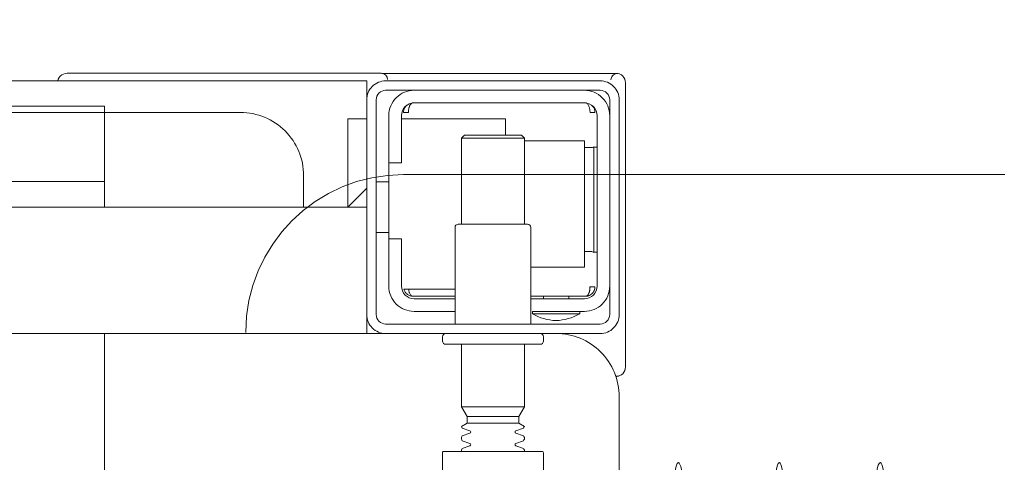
# Model space of a CAD drawing. Header units: millimetres. Extents: x 28291 to 177760, y -399809 to -170937.
# Tile 750 of 905: x 73843.92 to 73859.53, y -194626.64 to -194619.64. Entities that reach past the tile are written whole.
import ezdxf

# ---------------------------------------------------------------- set-up
doc = ezdxf.new("R2010")
doc.units = ezdxf.units.MM
doc.linetypes.add('HIDDEN2', pattern=[4.7625, 3.175, -1.5875])
doc.layers.get('0').update_dxf_attribs({"lineweight": 0})
doc.layers.add('!! 0_ Istn-okna - wymienione', color=9, linetype='Continuous', lineweight=13, true_color=0x808080)
doc.layers.add('!! 2_WYBURZENIA DO REMONTU', color=7, linetype='Continuous', lineweight=0, true_color=0x4d4d4d, plot=False)
doc.layers.add('!!_@ wypos sanit nd', color=7, linetype='Continuous', lineweight=0, plot=False)
doc.styles.add('TXT', font='simplex.shx')
doc.dimstyles.new('DIM50', dxfattribs={"dimscale": 5, "dimtxt": 2.5, "dimasz": 1.5, "dimexe": 0, "dimexo": 0, "dimgap": 0.5, "dimtad": 1, "dimdec": 4, "dimrnd": 0.5, "dimdsep": 46, "dimtxsty": 'TXT', "dimblk1": 'TICK1', "dimblk2": 'TICK1', "dimsah": 1, "dimcen": 0, "dimse1": 1, "dimse2": 1, "dimclrd": 1, "dimclre": 7, "dimclrt": 9, "dimadec": 0, "dimazin": 0, "dimtfac": 1, "dimtdec": 4, "dimtmove": 2, "dimatfit": 3, "dimldrblk": 'TICK1', "dimfxl": 1, "dimtolj": 1, "dimarcsym": 0})

# ---------------------------------------------------------------- blocks, each defined once
blk = doc.blocks.new('A$Cff2eaf8b')
for points in [[(-0.15993, -0.0325), (-0.17249, -0.0325, 0.405519), (-0.172, -0.032), (-0.172, -0.0313, 0.414214), (-0.1725, -0.0308), (-0.1875, -0.0308, 0.414214), (-0.188, -0.0313), (-0.188, -0.032, 0.405519), (-0.18751, -0.0325), (-0.19, -0.0325, -0.414214), (-0.2, -0.0225), (-0.2, 0.0575, -0.266001), (-0.19506, 0.06612)], [(-0.188, 0.06265), (-0.188, -0.01362, 0.414214), (-0.1878, -0.01382), (-0.17545, -0.01382), (-0.1722, -0.01382, 0.414214), (-0.172, -0.01362), (-0.172, -0.00982)], [(-0.185, -0.01382), (-0.185, -0.01406, -0.050055), (-0.18485, -0.01432), (-0.18364, -0.01473, -0.719897), (-0.18364, -0.01511), (-0.18485, -0.01552, -0.050055), (-0.185, -0.01578), (-0.185, -0.01606, -0.050055), (-0.18485, -0.01632), (-0.18364, -0.01673, -0.719897), (-0.18364, -0.01711), (-0.18485, -0.01752, -0.050055), (-0.185, -0.01778), (-0.1841, -0.0183), (-0.1841, -0.01936), (-0.185, -0.02092), (-0.185, -0.0308)], [(-0.175, -0.01382), (-0.175, -0.01406, 0.050055), (-0.17515, -0.01432), (-0.17636, -0.01473, 0.719897), (-0.17636, -0.01511), (-0.17515, -0.01552, 0.050055), (-0.175, -0.01578), (-0.175, -0.01606, 0.050055), (-0.17515, -0.01632), (-0.17636, -0.01673, 0.719897), (-0.17636, -0.01711), (-0.17515, -0.01752, 0.050055), (-0.175, -0.01778), (-0.1759, -0.0183), (-0.1759, -0.01936), (-0.175, -0.02092), (-0.175, -0.0308)], [(-0.20011, -0.02584, 0.091301), (-0.20056, -0.02614, 0.198909), (-0.20099, -0.02721)], [(-0.19945, -0.02578, 0.170835), (-0.20011, -0.02584)], [(-0.186, -0.034), (-0.186, -0.0493, 0.414214), (-0.1855, -0.0498), (-0.1745, -0.0498, 0.414214), (-0.174, -0.0493), (-0.174, -0.034)], [(-0.1985, -0.04, -0.414214), (-0.1945, -0.036), (-0.18625, -0.036), (-0.18625, -0.03562), (-0.19375, -0.03562), (-0.19375, -0.036)], [(-0.18625, -0.03562, 0.119096), (-0.19, -0.03454, 0.119096), (-0.19375, -0.03562)], [(-0.174, -0.036), (-0.1675, -0.036, -0.414214), (-0.1635, -0.04), (-0.16353, -0.0395)], [(-0.186, -0.038), (-0.1945, -0.038, 0.414214), (-0.1965, -0.04), (-0.1965, -0.067, 0.414214), (-0.1945, -0.069), (-0.1675, -0.069, 0.414214), (-0.1655, -0.067), (-0.1655, -0.0595), (-0.1635, -0.0595), (-0.1635, -0.04)], [(-0.1635, -0.0475), (-0.1655, -0.0475), (-0.1655, -0.04, 0.414214), (-0.1675, -0.038), (-0.174, -0.038)], [(-0.1945, -0.06193), (-0.19515, -0.06194), (-0.19542, -0.06194), (-0.1956, -0.06194), (-0.19567, -0.06194, 0.116465), (-0.19589, -0.062), (-0.19601, -0.06205), (-0.19601, -0.04535), (-0.19589, -0.0454, 0.116465), (-0.19567, -0.04546), (-0.19542, -0.04546), (-0.19515, -0.04546), (-0.1945, -0.04547)], [(-0.15, -0.0525), (-0.15, -0.0575, 0.414214), (-0.14, -0.0675), (-0.11847, -0.0675), (-0.11847, -0.0525)], [(-0.1675, -0.071, 0.414214), (-0.1635, -0.067), (-0.1635, -0.0595)], [(-0.1985, -0.067, 0.414214), (-0.1945, -0.071)], [(-0.20099, -0.0722, 0.198909), (-0.20056, -0.07326, 0.091301), (-0.20011, -0.07356)], [(-0.16237, -0.07369), (-0.1625, -0.07369), (-0.16269, -0.07369), (-0.16294, -0.07369), (-0.16323, -0.07369), (-0.16357, -0.07369), (-0.16393, -0.07369), (-0.16428, -0.07369), (-0.19771, -0.07369), (-0.19841, -0.07369), (-0.19903, -0.07369), (-0.19948, -0.07369), (-0.19961, -0.07369), (-0.19973, -0.07367), (-0.19984, -0.07365), (-0.20003, -0.07359, 0.517033), (-0.1987, -0.07266)], [(-0.1633, -0.0727, 0.412536), (-0.1623, -0.0737), (-0.11251, -0.0737), (-0.11222, -0.07367), (-0.11194, -0.07358), (-0.11168, -0.07345), (-0.11145, -0.07326), (-0.11126, -0.07304), (-0.11112, -0.07278), (-0.11104, -0.0725)]]:
    blk.add_lwpolyline(points, format="xyb")
for points in [[(-0.11847, -0.0325), (-0.11847, 0.0575), (0.11153, 0.0575), (0.11153, -0.0325)], [(-0.1841, -0.0183), (-0.1759, -0.0183)], [(-0.1759, -0.01936), (-0.1841, -0.01936)], [(-0.175, -0.02092), (-0.185, -0.02092)], [(-0.20001, -0.0258), (-0.19988, -0.02576), (-0.19976, -0.02573), (-0.19963, -0.02571), (-0.19948, -0.02571)], [(-0.20099, -0.02721), (-0.20099, -0.0722)], [(-0.16, -0.0355), (-0.16, -0.0325), (0.16, -0.0325), (0.16, -0.0355)], [(-0.16, -0.0485), (-0.16, -0.0365)], [(-0.19478, -0.0384), (-0.186, -0.0384)], [(-0.192, -0.038), (-0.192, -0.0384)], [(-0.188, -0.038), (-0.188, -0.0384)], [(-0.16664, -0.0395), (-0.16666, -0.03934), (-0.16669, -0.03923), (-0.16672, -0.03912), (-0.16675, -0.03902), (-0.16679, -0.03892), (-0.16684, -0.03881), (-0.16689, -0.03872), (-0.16695, -0.03863), (-0.16702, -0.03855), (-0.1671, -0.03848), (-0.16718, -0.03843), (-0.16729, -0.0384), (-0.16718, -0.03841), (-0.16708, -0.03842), (-0.16696, -0.03845), (-0.16686, -0.03848), (-0.16677, -0.03851), (-0.16666, -0.03856), (-0.16657, -0.03861), (-0.16646, -0.03868), (-0.16636, -0.03876), (-0.16627, -0.03884), (-0.16618, -0.03894), (-0.1661, -0.03904), (-0.16603, -0.03915), (-0.16598, -0.03926), (-0.16593, -0.03938), (-0.16589, -0.0395), (-0.174, -0.0395)], [(-0.174, -0.0384), (-0.16722, -0.0384)], [(-0.185, -0.063), (-0.1945, -0.063), (-0.1945, -0.043), (-0.186, -0.043)], [(-0.19591, -0.04539), (-0.19602, -0.04539), (-0.19616, -0.04539), (-0.19632, -0.04539), (-0.1965, -0.04539)], [(-0.185, -0.0498), (-0.185, -0.06342), (-0.1845, -0.06392), (-0.1755, -0.06392), (-0.175, -0.06342), (-0.175, -0.0498)], [(-0.1615, -0.0485), (-0.1635, -0.0485)], [(0.16, -0.0555), (0.157, -0.0525), (0.16, -0.0525), (-0.16, -0.0525), (-0.157, -0.0525), (-0.16, -0.0555)], [(-0.157, -0.0525), (-0.157, -0.0665), (-0.16, -0.0665)], [(0.10602, -0.0525), (0.10602, -0.05658), (-0.11847, -0.05658)], [(-0.1615, -0.0565), (-0.1635, -0.0565)], [(-0.1965, -0.06201), (-0.19632, -0.06201), (-0.19616, -0.06201), (-0.19602, -0.06201), (-0.19591, -0.06201)], [(-0.175, -0.06342), (-0.185, -0.06342)], [(-0.182, -0.06392), (-0.182, -0.0665), (-0.1655, -0.0665)], [(-0.16636, -0.06865), (-0.16625, -0.06854), (-0.16619, -0.06847), (-0.16612, -0.06839), (-0.16606, -0.0683), (-0.16601, -0.0682), (-0.16596, -0.06811), (-0.16592, -0.06801), (-0.16589, -0.0679), (-0.16586, -0.0678), (-0.16584, -0.06769), (-0.16583, -0.06759), (-0.16583, -0.06749), (-0.16593, -0.0675), (-0.16607, -0.0675), (-0.1663, -0.0675), (-0.16641, -0.0675), (-0.16651, -0.0675), (-0.16661, -0.0675), (-0.16661, -0.0676), (-0.16662, -0.0677), (-0.16663, -0.0678), (-0.16664, -0.0679), (-0.16665, -0.068), (-0.16667, -0.06811), (-0.1667, -0.06821), (-0.16673, -0.06831), (-0.16676, -0.06841), (-0.1668, -0.06852), (-0.16685, -0.06862), (-0.1669, -0.06871), (-0.16697, -0.0688), (-0.16704, -0.06887), (-0.16712, -0.06893), (-0.16725, -0.069), (-0.19475, -0.069), (-0.19493, -0.0689), (-0.19501, -0.06882), (-0.19508, -0.06874), (-0.19513, -0.06865), (-0.19518, -0.06855), (-0.19522, -0.06846), (-0.19526, -0.06835), (-0.19529, -0.06825), (-0.19532, -0.06813), (-0.19534, -0.06803), (-0.19536, -0.06793), (-0.19537, -0.06783), (-0.19538, -0.06772), (-0.19539, -0.0676), (-0.19539, -0.0675), (-0.19617, -0.06751), (-0.19616, -0.06762), (-0.19615, -0.06772), (-0.19613, -0.06783), (-0.19611, -0.06793), (-0.19607, -0.06803), (-0.19603, -0.06813), (-0.19598, -0.06823), (-0.19593, -0.06832), (-0.19586, -0.06841), (-0.19579, -0.06849), (-0.19572, -0.06857), (-0.19563, -0.06865)], [(-0.03305, -0.0725), (-0.16, -0.0725), (-0.16, -0.0695)]]:
    blk.add_lwpolyline(points)
for points in [[(-0.2, -0.0695), (-0.2, -0.0355, -0.414214), (-0.197, -0.0325), (-0.163, -0.0325, -0.414214), (-0.16, -0.0355), (-0.16, -0.0695, -0.414214), (-0.163, -0.0725), (-0.197, -0.0725, -0.414214)], [(-0.1615, -0.0355), (-0.1615, -0.0695, -0.414214), (-0.163, -0.071), (-0.197, -0.071, -0.414214), (-0.1985, -0.0695), (-0.1985, -0.0355, -0.414214), (-0.197, -0.034), (-0.163, -0.034, -0.414214)]]:
    blk.add_lwpolyline(points, format="xyb", close=True)
for points in [[(-0.19467, -0.0384), (-0.19467, -0.0384), (-0.19467, -0.0384), (-0.19466, -0.0384), (-0.19466, -0.0384), (-0.19466, -0.0384), (-0.19466, -0.0384), (-0.19466, -0.0384), (-0.19466, -0.0384), (-0.19466, -0.0384), (-0.19466, -0.0384), (-0.19466, -0.0384), (-0.19466, -0.0384), (-0.19466, -0.0384), (-0.19466, -0.0384), (-0.19467, -0.0384), (-0.19467, -0.0384), (-0.19467, -0.0384), (-0.19467, -0.0384), (-0.19467, -0.0384), (-0.19468, -0.0384), (-0.19468, -0.0384), (-0.19468, -0.0384), (-0.19469, -0.0384), (-0.1947, -0.0384), (-0.19471, -0.0384), (-0.19471, -0.0384), (-0.19471, -0.0384), (-0.19471, -0.0384), (-0.19472, -0.0384), (-0.19472, -0.0384), (-0.19472, -0.0384), (-0.19472, -0.03841), (-0.19473, -0.03841), (-0.19473, -0.03841), (-0.19473, -0.03841), (-0.19473, -0.03841), (-0.19473, -0.03841), (-0.19474, -0.03841), (-0.19474, -0.03841), (-0.19474, -0.03841), (-0.19474, -0.03841), (-0.19474, -0.03841), (-0.19474, -0.03841), (-0.19475, -0.03841), (-0.19475, -0.03841), (-0.19475, -0.03841), (-0.19475, -0.03841), (-0.19476, -0.03841), (-0.19476, -0.03841), (-0.19476, -0.03841), (-0.19476, -0.03841), (-0.19477, -0.03842), (-0.19477, -0.03842), (-0.19477, -0.03842), (-0.19478, -0.03842), (-0.19479, -0.03842), (-0.19479, -0.03842), (-0.1948, -0.03843), (-0.19481, -0.03843), (-0.19481, -0.03843), (-0.19482, -0.03844), (-0.19483, -0.03844), (-0.19484, -0.03844), (-0.19484, -0.03845), (-0.19485, -0.03845), (-0.19486, -0.03845), (-0.19486, -0.03846), (-0.19487, -0.03846), (-0.19488, -0.03847), (-0.19489, -0.03847), (-0.19489, -0.03848), (-0.1949, -0.03848), (-0.19491, -0.03849), (-0.19491, -0.03849), (-0.19492, -0.0385), (-0.19493, -0.0385), (-0.19493, -0.03851), (-0.19494, -0.03851), (-0.19495, -0.03852), (-0.19495, -0.03852), (-0.19496, -0.03853), (-0.19497, -0.03854), (-0.19497, -0.03854), (-0.19498, -0.03855), (-0.19499, -0.03856), (-0.19499, -0.03856), (-0.195, -0.03857), (-0.19501, -0.03858), (-0.19501, -0.03859), (-0.19502, -0.03859), (-0.19503, -0.0386), (-0.19503, -0.03861), (-0.19504, -0.03862), (-0.19505, -0.03862), (-0.19505, -0.03863), (-0.19506, -0.03864), (-0.19507, -0.03865), (-0.19507, -0.03866), (-0.19508, -0.03867), (-0.19508, -0.03868), (-0.19509, -0.03869), (-0.1951, -0.03869), (-0.1951, -0.0387), (-0.19511, -0.03871), (-0.19511, -0.03872), (-0.19512, -0.03873), (-0.19512, -0.03874), (-0.19513, -0.03875), (-0.19514, -0.03876), (-0.19514, -0.03877), (-0.19515, -0.03878), (-0.19515, -0.03879), (-0.19516, -0.0388), (-0.19516, -0.03881), (-0.19517, -0.03882), (-0.19517, -0.03884), (-0.19518, -0.03885), (-0.19518, -0.03886), (-0.19519, -0.03887), (-0.1952, -0.03888), (-0.1952, -0.03889), (-0.19521, -0.0389), (-0.19521, -0.03891), (-0.19521, -0.03893), (-0.19522, -0.03894), (-0.19522, -0.03895), (-0.19523, -0.03896), (-0.19523, -0.03897), (-0.19524, -0.03899), (-0.19524, -0.039), (-0.19525, -0.03901), (-0.19525, -0.03902), (-0.19526, -0.03905), (-0.19527, -0.03907), (-0.19528, -0.0391), (-0.19528, -0.03912), (-0.19529, -0.03915), (-0.1953, -0.03918), (-0.19531, -0.0392), (-0.19531, -0.03923), (-0.19532, -0.03926), (-0.19532, -0.03928), (-0.19533, -0.03931), (-0.19533, -0.03933), (-0.19534, -0.03936), (-0.19534, -0.03939), (-0.19535, -0.03941), (-0.19535, -0.03944), (-0.19536, -0.03947), (-0.19536, -0.03949), (-0.19536, -0.03952), (-0.19537, -0.03955), (-0.19537, -0.03957), (-0.19537, -0.0396), (-0.19537, -0.03961), (-0.19537, -0.03962), (-0.19538, -0.03963), (-0.19538, -0.03963), (-0.19538, -0.03964), (-0.19538, -0.03965), (-0.19538, -0.03965), (-0.19538, -0.03966), (-0.19538, -0.03966), (-0.19538, -0.03967), (-0.19538, -0.03967), (-0.19538, -0.03968), (-0.19538, -0.03969), (-0.19538, -0.03969), (-0.19538, -0.0397), (-0.19538, -0.0397), (-0.19538, -0.0397), (-0.19538, -0.03971), (-0.19538, -0.03971), (-0.19538, -0.03972), (-0.19538, -0.03972), (-0.19538, -0.03972), (-0.19538, -0.03973), (-0.19538, -0.03973), (-0.19538, -0.03973), (-0.19538, -0.03974), (-0.19538, -0.03974), (-0.19538, -0.03974), (-0.19538, -0.03974), (-0.19538, -0.03975), (-0.19538, -0.03975), (-0.19538, -0.03975), (-0.19538, -0.03976), (-0.19538, -0.03976), (-0.19538, -0.03977), (-0.19538, -0.03977), (-0.19539, -0.03978), (-0.19539, -0.03978), (-0.19539, -0.03979), (-0.19539, -0.03979), (-0.19539, -0.03979), (-0.19539, -0.0398), (-0.19539, -0.0398), (-0.19539, -0.03981), (-0.19539, -0.03981), (-0.19539, -0.03982), (-0.19538, -0.03982), (-0.19538, -0.03983), (-0.19538, -0.03983), (-0.19538, -0.03984), (-0.19538, -0.03984), (-0.19538, -0.03984), (-0.19538, -0.03985), (-0.19538, -0.03986), (-0.19538, -0.03986), (-0.19538, -0.03987), (-0.19538, -0.03987), (-0.19538, -0.03987), (-0.19538, -0.03988), (-0.19538, -0.03988), (-0.19538, -0.03989), (-0.19538, -0.03989), (-0.19538, -0.03989), (-0.19538, -0.03989), (-0.19538, -0.0399), (-0.19538, -0.0399), (-0.19539, -0.0399), (-0.19539, -0.0399), (-0.19539, -0.0399), (-0.19539, -0.0399), (-0.19539, -0.0399), (-0.19539, -0.03991), (-0.1954, -0.03991), (-0.1954, -0.03991), (-0.1954, -0.03991), (-0.1954, -0.03991), (-0.1954, -0.03991), (-0.19541, -0.03991), (-0.19541, -0.03991), (-0.19542, -0.03991), (-0.19542, -0.03991), (-0.19543, -0.0399), (-0.19544, -0.0399), (-0.19545, -0.0399), (-0.19545, -0.0399), (-0.19546, -0.0399), (-0.19546, -0.0399), (-0.19547, -0.0399), (-0.19547, -0.0399), (-0.19548, -0.0399), (-0.19549, -0.0399), (-0.1955, -0.0399), (-0.1955, -0.0399), (-0.19551, -0.0399), (-0.19552, -0.0399), (-0.19553, -0.0399), (-0.19554, -0.0399), (-0.19555, -0.0399), (-0.19556, -0.0399), (-0.19557, -0.0399), (-0.19558, -0.0399), (-0.19559, -0.0399), (-0.19561, -0.0399), (-0.19564, -0.0399), (-0.19566, -0.0399), (-0.19568, -0.0399), (-0.1957, -0.0399), (-0.19574, -0.0399), (-0.19576, -0.0399), (-0.19578, -0.0399), (-0.19595, -0.0399), (-0.19596, -0.0399), (-0.19598, -0.0399), (-0.19599, -0.0399), (-0.19601, -0.0399), (-0.19602, -0.0399), (-0.19603, -0.0399), (-0.19604, -0.0399), (-0.19605, -0.0399), (-0.19606, -0.0399), (-0.19607, -0.0399), (-0.19608, -0.0399), (-0.19609, -0.0399), (-0.1961, -0.0399), (-0.19611, -0.0399), (-0.19612, -0.0399), (-0.19613, -0.03989), (-0.19614, -0.03989), (-0.19614, -0.03989), (-0.19615, -0.03989), (-0.19615, -0.03989), (-0.19615, -0.03989), (-0.19615, -0.03989), (-0.19616, -0.03989), (-0.19616, -0.03989), (-0.19616, -0.03989), (-0.19616, -0.0399), (-0.19616, -0.0399), (-0.19616, -0.0399), (-0.19616, -0.0399), (-0.19616, -0.0399), (-0.19617, -0.0399), (-0.19617, -0.03991), (-0.19617, -0.03991), (-0.19617, -0.03991), (-0.19617, -0.03991), (-0.19617, -0.03991), (-0.19617, -0.03991), (-0.19617, -0.03991), (-0.19617, -0.03991), (-0.19617, -0.03991), (-0.19617, -0.03991), (-0.19617, -0.0399), (-0.19617, -0.0399), (-0.19617, -0.0399), (-0.19617, -0.03989), (-0.19617, -0.03989), (-0.19617, -0.03989), (-0.19617, -0.03988), (-0.19617, -0.03987), (-0.19617, -0.03986), (-0.19617, -0.03985), (-0.19617, -0.03984), (-0.19617, -0.03984), (-0.19617, -0.03984), (-0.19617, -0.03983), (-0.19617, -0.03983), (-0.19617, -0.03982), (-0.19617, -0.03982), (-0.19617, -0.03981), (-0.19616, -0.0398), (-0.19616, -0.03979), (-0.19616, -0.03979), (-0.19616, -0.03978), (-0.19616, -0.03978), (-0.19616, -0.03977), (-0.19616, -0.03977), (-0.19616, -0.03977), (-0.19616, -0.03976), (-0.19616, -0.03976), (-0.19616, -0.03975), (-0.19616, -0.03975), (-0.19616, -0.03974), (-0.19616, -0.03974), (-0.19616, -0.03973), (-0.19616, -0.03973), (-0.19616, -0.03972), (-0.19616, -0.03972), (-0.19616, -0.03972), (-0.19616, -0.03972), (-0.19616, -0.03971), (-0.19616, -0.03971), (-0.19616, -0.0397), (-0.19615, -0.0397), (-0.19615, -0.0397), (-0.19615, -0.03969), (-0.19615, -0.03969), (-0.19615, -0.03968), (-0.19615, -0.03967), (-0.19615, -0.03967), (-0.19615, -0.03966), (-0.19615, -0.03966), (-0.19615, -0.03965), (-0.19615, -0.03964), (-0.19614, -0.03964), (-0.19614, -0.03963), (-0.19614, -0.03962), (-0.19614, -0.03962), (-0.19614, -0.03961), (-0.19614, -0.0396), (-0.19614, -0.03959), (-0.19613, -0.03958), (-0.19613, -0.03958), (-0.19613, -0.03957), (-0.19613, -0.03955), (-0.19612, -0.03954), (-0.19612, -0.03952), (-0.19611, -0.0395), (-0.19611, -0.03949), (-0.1961, -0.03947), (-0.1961, -0.03945), (-0.19609, -0.03944), (-0.19609, -0.03942), (-0.19608, -0.03941), (-0.19608, -0.03939), (-0.19607, -0.03937), (-0.19607, -0.03936), (-0.19606, -0.03934), (-0.19605, -0.03933), (-0.19605, -0.03931), (-0.19604, -0.0393), (-0.19603, -0.03928), (-0.19603, -0.03927), (-0.19602, -0.03925), (-0.19601, -0.03923), (-0.196, -0.03922), (-0.196, -0.0392), (-0.19599, -0.03919), (-0.19598, -0.03918), (-0.19597, -0.03916), (-0.19596, -0.03915), (-0.19596, -0.03913), (-0.19595, -0.03912), (-0.19594, -0.0391), (-0.19593, -0.03909), (-0.19592, -0.03907), (-0.19591, -0.03906), (-0.1959, -0.03905), (-0.19589, -0.03903), (-0.19588, -0.03902), (-0.19587, -0.03901), (-0.19586, -0.03899), (-0.19585, -0.03898), (-0.19584, -0.03897), (-0.19583, -0.03895), (-0.19582, -0.03894), (-0.19581, -0.03893), (-0.1958, -0.03891), (-0.19579, -0.0389), (-0.19577, -0.03889), (-0.19576, -0.03888), (-0.19575, -0.03886), (-0.19574, -0.03885), (-0.19573, -0.03884), (-0.19572, -0.03883), (-0.1957, -0.03882), (-0.19569, -0.0388), (-0.19568, -0.03879), (-0.19567, -0.03878), (-0.19565, -0.03877), (-0.19564, -0.03876), (-0.19563, -0.03875), (-0.19562, -0.03874), (-0.1956, -0.03873), (-0.19559, -0.03872), (-0.19558, -0.03871), (-0.19556, -0.0387), (-0.19555, -0.03869), (-0.19554, -0.03868), (-0.19552, -0.03867), (-0.19551, -0.03866), (-0.19549, -0.03865), (-0.19548, -0.03864), (-0.19547, -0.03863), (-0.19545, -0.03862), (-0.19544, -0.03861), (-0.19542, -0.0386), (-0.19541, -0.0386), (-0.19539, -0.03859), (-0.19538, -0.03858), (-0.19536, -0.03857), (-0.19535, -0.03856), (-0.19533, -0.03856), (-0.19532, -0.03855), (-0.1953, -0.03854), (-0.19529, -0.03853), (-0.19527, -0.03853), (-0.19526, -0.03852), (-0.19524, -0.03851), (-0.19522, -0.03851), (-0.19521, -0.0385), (-0.19519, -0.0385), (-0.19518, -0.03849), (-0.19516, -0.03848), (-0.19515, -0.03848), (-0.19513, -0.03847), (-0.19511, -0.03847), (-0.1951, -0.03846), (-0.19508, -0.03846), (-0.19506, -0.03845), (-0.19505, -0.03845), (-0.19503, -0.03845), (-0.19502, -0.03844), (-0.195, -0.03844), (-0.19498, -0.03843), (-0.19497, -0.03843), (-0.19495, -0.03843), (-0.19493, -0.03842), (-0.19492, -0.03842), (-0.19491, -0.03842), (-0.1949, -0.03842), (-0.19489, -0.03842), (-0.19488, -0.03842), (-0.19487, -0.03841), (-0.19486, -0.03841), (-0.19485, -0.03841), (-0.19484, -0.03841), (-0.19483, -0.03841), (-0.19481, -0.03841), (-0.1948, -0.03841), (-0.19479, -0.03841), (-0.19479, -0.03841), (-0.19478, -0.03841), (-0.19478, -0.0384), (-0.19477, -0.0384), (-0.19477, -0.0384), (-0.19476, -0.0384), (-0.19475, -0.0384), (-0.19474, -0.0384), (-0.19474, -0.0384), (-0.19473, -0.0384), (-0.19473, -0.0384), (-0.19471, -0.0384), (-0.19471, -0.0384), (-0.1947, -0.0384), (-0.1947, -0.0384), (-0.19469, -0.0384), (-0.19469, -0.0384), (-0.19469, -0.0384), (-0.19469, -0.0384), (-0.19468, -0.0384), (-0.19468, -0.0384), (-0.19468, -0.0384), (-0.19468, -0.0384), (-0.19467, -0.0384), (-0.19467, -0.0384), (-0.19467, -0.0384)], [(-0.11847, -0.0685), (0.11153, -0.0685), (0.11153, -0.0675), (-0.11847, -0.0675)]]:
    blk.add_lwpolyline(points, close=True)
for centre in [(-0.24136, 0.04363), (-0.22538, 0.04363), (-0.20939, 0.04363)]:
    blk.add_ellipse(centre, major_axis=(0, 0.0557), ratio=0.04256, start_param=0.705617, end_param=3.691026)
blk = doc.blocks.new('TICK1')
at = {"color": 0}
for p, q in [((0, -1.4), (0, 1.4)), ((0, 0), (-1, 0))]:
    blk.add_line(p, q, dxfattribs=at)
at = {"color": 2}
blk.add_line((-1, -1), (1, 1), dxfattribs=at)
blk = doc.blocks.new('*D1913')
at = {"layer": '!! 0_ Istn-okna - wymienione', "color": 1, "lineweight": -2, "transparency": 16777216}
blk.add_line((73777.923, -194606.38), (74084.923, -194606.38), dxfattribs=at)
at = {"layer": 'DEFPOINTS', "color": 0, "transparency": 16777216}
for p in [(74092.423, -194606.38), (73770.423, -194639.588), (74092.423, -194639.588)]:
    blk.add_point(p, dxfattribs=at)
at = {"layer": '!! 0_ Istn-okna - wymienione', "color": 1, "lineweight": -2, "transparency": 16777216, "xscale": 7.5, "yscale": 7.5, "zscale": 7.5, "rotation": 180}
blk.add_blockref('TICK1', (73770.423, -194606.38), dxfattribs=at)
at = {"layer": '!! 0_ Istn-okna - wymienione', "color": 1, "lineweight": -2, "transparency": 16777216, "xscale": 7.5, "yscale": 7.5, "zscale": 7.5}
blk.add_blockref('TICK1', (74092.423, -194606.38), dxfattribs=at)
at = {"layer": '!! 0_ Istn-okna - wymienione', "color": 9, "transparency": 16777216, "insert": (73931.423, -194597.63), "char_height": 12.5, "attachment_point": 5, "style": 'TXT'}
blk.add_mtext('\\A1;322', dxfattribs=at)

msp = doc.modelspace()

# ---------------------------------------------------------------- linework, layer by layer
at = {"layer": '!! 2_WYBURZENIA DO REMONTU', "linetype": 'HIDDEN2', "ltscale": 3}
for p, q in [((73850.00661, -194622.0883), (73890.00661, -194622.0883)), ((73847.50661, -194637.0883), (73847.50661, -194624.5883))]:
    msp.add_line(p, q, dxfattribs=at)
msp.add_arc((73850.00661, -194624.5883), 2.5, 90, 180, dxfattribs=at)

# ---------------------------------------------------------------- block references
at = {"layer": '!!_@ wypos sanit nd', "xscale": 100, "yscale": 100, "zscale": 100, "rotation": 180}
msp.add_blockref('A$Cff2eaf8b', (73833.4231, -194627.8553), dxfattribs=at)

# ---------------------------------------------------------------- dimensions: what is measured, and where the dimension line sits
at = {"layer": '!! 0_ Istn-okna - wymienione'}
dim = msp.add_linear_dim(base=(74092.42327, -194606.38034), p1=(73770.42327, -194639.5883), p2=(74092.42327, -194639.5883), dimstyle='DIM50', dxfattribs=at)
dim.commit()
dim.dimension.update_dxf_attribs({"geometry": '*D1913', "text_midpoint": (73931.42327, -194597.63034)})

doc.saveas('drawing.dxf')
